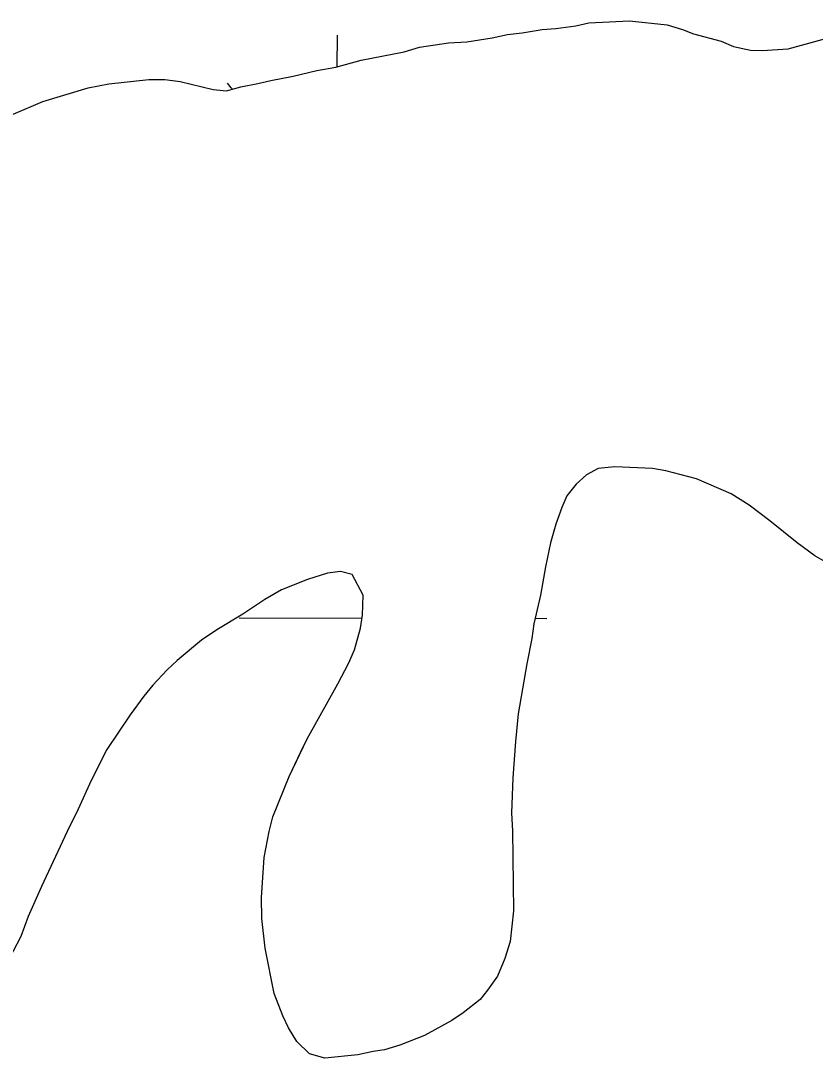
# Model space of a CAD drawing. Extents: x 3148686 to 3186545, y 916144 to 941516.
# Drawn here: x 3180485.1 to 3180691.6, y 933965 to 934234.6 of the extents above; entities that cross this region are included whole.
import ezdxf

# ---------------------------------------------------------------- set-up
doc = ezdxf.new("R2010")
doc.units = 0
for name, color, linetype in [('V-SITE-VEGE', 7, 'Continuous'), ('V-TOPO-SHOR', 7, 'Continuous'), ('V-WETL-SWMP', 7, 'Continuous')]:
    doc.layers.add(name, color=color, linetype=linetype)

msp = doc.modelspace()

# ---------------------------------------------------------------- linework, layer by layer
at = {"layer": 'V-SITE-VEGE'}
for p, q in [((3180620.61, 934232.3), (3180624.21, 934232.54)), ((3180624.21, 934232.54), (3180629.39, 934233.21)), ((3180629.39, 934233.21), (3180632.78, 934234.05)), ((3180632.78, 934234.05), (3180643.35, 934234.57)), ((3180643.35, 934234.57), (3180653.15, 934233.49)), ((3180653.15, 934233.49), (3180657.16, 934232.34)), ((3180601.08, 934229.07), (3180607.66, 934230.15)), ((3180607.66, 934230.15), (3180611.64, 934230.99)), ((3180611.64, 934230.99), (3180615.43, 934231.44)), ((3180615.43, 934231.44), (3180620.61, 934232.3)), ((3180657.16, 934232.34), (3180659.97, 934231.18)), ((3180659.97, 934231.18), (3180667.18, 934229.27)), ((3180684.58, 934227.28), (3180696.93, 934230.63)), ((3180584.74, 934226.48), (3180588.71, 934227.72)), ((3180588.71, 934227.72), (3180596.29, 934228.81)), ((3180596.29, 934228.81), (3180601.08, 934229.07)), ((3180667.18, 934229.27), (3180670.4, 934227.91)), ((3180670.4, 934227.91), (3180674.8, 934226.96)), ((3180677.8, 934226.8), (3180684.58, 934227.28)), ((3180567.01, 934222.47), (3180573.58, 934224.34)), ((3180573.58, 934224.34), (3180584.74, 934226.48)), ((3180674.8, 934226.96), (3180677.8, 934226.8)), ((3180555.85, 934220.14), (3180562.02, 934221.61)), ((3180562.02, 934221.61), (3180567.01, 934222.47)), ((3180507.95, 934218.16), (3180518.32, 934219.28)), ((3180518.32, 934219.28), (3180522.51, 934219.33)), ((3180522.51, 934219.33), (3180526.51, 934218.78)), ((3180546.69, 934218.23), (3180550.07, 934219.07)), ((3180550.07, 934219.07), (3180555.85, 934220.14)), ((3180490.83, 934213.56), (3180502.57, 934217.1)), ((3180502.57, 934217.1), (3180507.95, 934218.16)), ((3180526.51, 934218.78), (3180535.12, 934216.69)), ((3180535.12, 934216.69), (3180538.52, 934216.33)), ((3180538.52, 934216.33), (3180542.31, 934217.38)), ((3180542.31, 934217.38), (3180546.69, 934218.23)), ((3180483.08, 934210.27), (3180490.83, 934213.56)), ((3180632.19, 934116.6), (3180629.43, 934114.18)), ((3180635.17, 934118.24), (3180632.19, 934116.6)), ((3180639.56, 934118.69), (3180635.17, 934118.24)), ((3180649.35, 934118.21), (3180639.56, 934118.69)), ((3180652.75, 934117.65), (3180649.35, 934118.21)), ((3180660.77, 934115.55), (3180652.75, 934117.65)), ((3180629.43, 934114.18), (3180627.07, 934111.15)), ((3180669.8, 934111.67), (3180660.77, 934115.55)), ((3180627.07, 934111.15), (3180625.71, 934108.14)), ((3180674.43, 934108.73), (3180669.8, 934111.67)), ((3180679.87, 934104.6), (3180674.43, 934108.73)), ((3180625.71, 934108.14), (3180624.16, 934103.73)), ((3180624.16, 934103.73), (3180622.82, 934098.92)), ((3180686.93, 934098.89), (3180679.87, 934104.6)), ((3180622.82, 934098.92), (3180621.5, 934092.71)), ((3180691.56, 934095.55), (3180686.93, 934098.89)), ((3180694.58, 934093.79), (3180691.56, 934095.55)), ((3180621.5, 934092.71), (3180620.19, 934085.31)), ((3180564.8, 934091.03), (3180559.63, 934089.37)), ((3180568.19, 934091.47), (3180564.8, 934091.03)), ((3180571.19, 934090.71), (3180568.19, 934091.47)), ((3180574.06, 934085.35), (3180571.19, 934090.71)), ((3180559.63, 934089.37), (3180552.87, 934086.69)), ((3180548.5, 934084.24), (3180542.76, 934080.38)), ((3180552.87, 934086.69), (3180548.5, 934084.24)), ((3180573.92, 934080.15), (3180574.06, 934085.35)), ((3180620.19, 934085.31), (3180618.48, 934077.9)), ((3180542.76, 934080.38), (3180536.02, 934076.3)), ((3180573.36, 934076.75), (3180573.92, 934080.15)), ((3180536.02, 934076.3), (3180532.06, 934073.66)), ((3180571.83, 934071.14), (3180573.36, 934076.75)), ((3180618.48, 934077.9), (3180617.93, 934074.09)), ((3180532.06, 934073.66), (3180525.73, 934068.39)), ((3180617.93, 934074.09), (3180616.61, 934067.49)), ((3180570.28, 934067.53), (3180571.83, 934071.14)), ((3180525.73, 934068.39), (3180523.16, 934065.96)), ((3180523.16, 934065.96), (3180519.42, 934061.92)), ((3180567.54, 934062.3), (3180570.28, 934067.53)), ((3180616.61, 934067.49), (3180614.37, 934054.48)), ((3180519.42, 934061.92), (3180517.06, 934059.1)), ((3180559.53, 934048.03), (3180567.54, 934062.3)), ((3180517.06, 934059.1), (3180513.52, 934054.26)), ((3180614.37, 934054.48), (3180613.66, 934047.28)), ((3180513.52, 934054.26), (3180507.44, 934045.2)), ((3180554.85, 934038.18), (3180559.53, 934048.03)), ((3180613.66, 934047.28), (3180612.97, 934037.89)), ((3180507.44, 934045.2), (3180503.34, 934037.16)), ((3180503.34, 934037.16), (3180500.03, 934029.73)), ((3180550.58, 934027.75), (3180554.85, 934038.18)), ((3180612.97, 934037.89), (3180612.69, 934028.7)), ((3180500.03, 934029.73), (3180497.11, 934023.91)), ((3180549.63, 934023.94), (3180550.58, 934027.75)), ((3180612.69, 934028.7), (3180612.94, 934024.1)), ((3180497.11, 934023.91), (3180490.49, 934009.65)), ((3180548.32, 934017.14), (3180549.63, 934023.94)), ((3180612.94, 934024.1), (3180613.19, 934003.34)), ((3180547.64, 934006.74), (3180548.32, 934017.14)), ((3180490.49, 934009.65), (3180486.99, 934001.82)), ((3180547.71, 934001.35), (3180547.64, 934006.74)), ((3180613.19, 934003.34), (3180612.29, 933995.34)), ((3180486.99, 934001.82), (3180485.05, 933996.6)), ((3180548.6, 933993.57), (3180547.71, 934001.35)), ((3180612.29, 933995.34), (3180610.94, 933990.93)), ((3180550.94, 933981.82), (3180548.6, 933993.57)), ((3180610.94, 933990.93), (3180609, 933986.31)), ((3180609, 933986.31), (3180606.45, 933982.69)), ((3180553.21, 933976.05), (3180550.94, 933981.82)), ((3180606.45, 933982.69), (3180604.48, 933980.27)), ((3180604.48, 933980.27), (3180600.13, 933976.82)), ((3180600.13, 933976.82), (3180597.16, 933974.78)), ((3180554.64, 933972.87), (3180553.21, 933976.05)), ((3180597.16, 933974.78), (3180590.02, 933970.9)), ((3180556.88, 933969.31), (3180554.64, 933972.87)), ((3180590.02, 933970.9), (3180583.65, 933968.43)), ((3180560.11, 933966.15), (3180556.88, 933969.31)), ((3180583.65, 933968.43), (3180579.68, 933967.19)), ((3180564.12, 933965), (3180560.11, 933966.15)), ((3180572.7, 933965.9), (3180564.12, 933965)), ((3180576.69, 933966.75), (3180572.7, 933965.9)), ((3180579.68, 933967.19), (3180576.69, 933966.75))]:
    msp.add_line(p, q, dxfattribs=at)
at = {"layer": 'V-TOPO-SHOR'}
for points in [[(3180483.08, 934210.27), (3180490.83, 934213.56), (3180502.57, 934217.1), (3180507.95, 934218.16), (3180518.32, 934219.28), (3180522.51, 934219.33), (3180526.51, 934218.78), (3180535.13, 934216.69), (3180538.52, 934216.33), (3180542.31, 934217.38), (3180546.69, 934218.23), (3180550.07, 934219.07), (3180555.85, 934220.14), (3180562.02, 934221.61), (3180567.01, 934222.47), (3180573.58, 934224.34), (3180584.74, 934226.48), (3180588.71, 934227.72), (3180596.29, 934228.81), (3180601.08, 934229.07), (3180607.66, 934230.15), (3180611.64, 934230.99), (3180615.43, 934231.44), (3180620.61, 934232.3), (3180624.21, 934232.54), (3180629.39, 934233.21), (3180632.78, 934234.05), (3180643.35, 934234.57), (3180653.15, 934233.49), (3180657.16, 934232.34), (3180659.97, 934231.18), (3180667.18, 934229.27), (3180670.4, 934227.91), (3180674.8, 934226.96), (3180677.8, 934226.8), (3180684.58, 934227.28), (3180696.93, 934230.63)], [(3180694.58, 934093.79), (3180691.56, 934095.55), (3180686.93, 934098.89), (3180679.87, 934104.6), (3180674.43, 934108.73), (3180669.8, 934111.67), (3180660.77, 934115.55), (3180652.75, 934117.65), (3180649.35, 934118.21), (3180639.56, 934118.69), (3180635.17, 934118.24), (3180632.19, 934116.6), (3180629.43, 934114.18), (3180627.07, 934111.15), (3180625.71, 934108.14), (3180624.16, 934103.73), (3180622.82, 934098.92), (3180621.5, 934092.71), (3180620.19, 934085.31), (3180618.48, 934077.9), (3180617.93, 934074.09), (3180616.61, 934067.49), (3180614.37, 934054.48), (3180613.66, 934047.28), (3180612.97, 934037.89), (3180612.69, 934028.7), (3180612.94, 934024.1), (3180613.19, 934003.34), (3180612.29, 933995.34), (3180610.94, 933990.93), (3180609, 933986.31), (3180606.45, 933982.69), (3180604.48, 933980.27), (3180600.13, 933976.82), (3180597.16, 933974.78), (3180590.02, 933970.9), (3180583.65, 933968.43), (3180579.68, 933967.18), (3180576.69, 933966.75), (3180572.7, 933965.9), (3180564.12, 933965), (3180560.12, 933966.15), (3180556.88, 933969.31), (3180554.64, 933972.87), (3180553.21, 933976.05), (3180550.94, 933981.82), (3180548.6, 933993.57), (3180547.71, 934001.35), (3180547.64, 934006.74), (3180548.32, 934017.14), (3180549.63, 934023.94), (3180550.58, 934027.75), (3180554.85, 934038.18), (3180557.77, 934044.41), (3180559.53, 934048.03), (3180567.54, 934062.3), (3180570.28, 934067.53), (3180571.83, 934071.14), (3180573.36, 934076.75), (3180573.92, 934080.15), (3180574.06, 934085.35), (3180571.19, 934090.71), (3180568.19, 934091.47), (3180564.8, 934091.03), (3180559.63, 934089.37), (3180552.87, 934086.69), (3180548.5, 934084.24), (3180542.76, 934080.38), (3180536.02, 934076.3), (3180532.06, 934073.66), (3180525.73, 934068.39), (3180523.16, 934065.96), (3180519.42, 934061.92), (3180517.05, 934059.1), (3180513.52, 934054.26), (3180507.44, 934045.2), (3180503.34, 934037.16), (3180500.03, 934029.73), (3180497.11, 934023.91), (3180490.49, 934009.65), (3180486.99, 934001.82), (3180485.05, 933996.6)]]:
    msp.add_lwpolyline(points, dxfattribs=at)
at = {"layer": 'V-WETL-SWMP'}
for p, q in [((3180620.61, 934232.3), (3180624.21, 934232.54)), ((3180620.61, 934232.3), (3180624.21, 934232.54)), ((3180624.21, 934232.54), (3180629.39, 934233.21)), ((3180624.21, 934232.54), (3180629.39, 934233.21)), ((3180629.39, 934233.21), (3180632.78, 934234.05)), ((3180629.39, 934233.21), (3180632.78, 934234.05)), ((3180632.78, 934234.05), (3180643.35, 934234.57)), ((3180632.78, 934234.05), (3180643.35, 934234.57)), ((3180643.35, 934234.57), (3180653.15, 934233.49)), ((3180643.35, 934234.57), (3180653.15, 934233.49)), ((3180653.15, 934233.49), (3180657.16, 934232.34)), ((3180653.15, 934233.49), (3180657.16, 934232.34)), ((3180567.37, 934222.57), (3180567.38, 934230.79)), ((3180601.08, 934229.07), (3180607.66, 934230.15)), ((3180601.08, 934229.07), (3180607.66, 934230.15)), ((3180607.66, 934230.15), (3180611.64, 934231)), ((3180607.66, 934230.15), (3180611.64, 934231)), ((3180611.64, 934231), (3180615.43, 934231.44)), ((3180611.64, 934231), (3180615.43, 934231.44)), ((3180615.43, 934231.44), (3180620.61, 934232.3)), ((3180615.43, 934231.44), (3180620.61, 934232.3)), ((3180657.16, 934232.34), (3180659.97, 934231.18)), ((3180657.16, 934232.34), (3180659.97, 934231.18)), ((3180659.97, 934231.18), (3180667.18, 934229.27)), ((3180659.97, 934231.18), (3180667.18, 934229.27)), ((3180684.58, 934227.28), (3180696.93, 934230.63)), ((3180684.58, 934227.28), (3180696.93, 934230.63)), ((3180584.74, 934226.48), (3180588.71, 934227.72)), ((3180584.74, 934226.48), (3180588.71, 934227.72)), ((3180588.71, 934227.72), (3180596.29, 934228.81)), ((3180588.71, 934227.72), (3180596.29, 934228.81)), ((3180596.29, 934228.81), (3180601.08, 934229.07)), ((3180596.29, 934228.81), (3180601.08, 934229.07)), ((3180667.18, 934229.27), (3180670.4, 934227.91)), ((3180667.18, 934229.27), (3180670.4, 934227.91)), ((3180670.4, 934227.91), (3180674.8, 934226.96)), ((3180670.4, 934227.91), (3180674.8, 934226.96)), ((3180677.8, 934226.8), (3180684.58, 934227.28)), ((3180677.8, 934226.8), (3180684.58, 934227.28)), ((3180567.01, 934222.47), (3180573.58, 934224.34)), ((3180567.01, 934222.47), (3180573.58, 934224.34)), ((3180573.58, 934224.34), (3180584.74, 934226.48)), ((3180573.58, 934224.34), (3180584.74, 934226.48)), ((3180674.8, 934226.96), (3180677.8, 934226.8)), ((3180674.8, 934226.96), (3180677.8, 934226.8)), ((3180555.85, 934220.14), (3180562.03, 934221.61)), ((3180555.85, 934220.14), (3180562.03, 934221.61)), ((3180562.03, 934221.61), (3180567.01, 934222.47)), ((3180562.03, 934221.61), (3180567.01, 934222.47)), ((3180507.95, 934218.16), (3180518.32, 934219.28)), ((3180507.95, 934218.16), (3180518.32, 934219.28)), ((3180518.32, 934219.28), (3180522.51, 934219.33)), ((3180518.32, 934219.28), (3180522.51, 934219.33)), ((3180522.51, 934219.33), (3180526.51, 934218.78)), ((3180522.51, 934219.33), (3180526.51, 934218.78)), ((3180546.69, 934218.23), (3180550.07, 934219.07)), ((3180546.69, 934218.23), (3180550.07, 934219.07)), ((3180550.07, 934219.07), (3180555.85, 934220.14)), ((3180550.07, 934219.07), (3180555.85, 934220.14)), ((3180490.83, 934213.56), (3180502.57, 934217.1)), ((3180490.83, 934213.56), (3180502.57, 934217.1)), ((3180502.57, 934217.1), (3180507.95, 934218.16)), ((3180502.57, 934217.1), (3180507.95, 934218.16)), ((3180526.51, 934218.78), (3180535.12, 934216.69)), ((3180526.51, 934218.78), (3180535.12, 934216.69)), ((3180535.12, 934216.69), (3180538.52, 934216.33)), ((3180535.12, 934216.69), (3180538.52, 934216.33)), ((3180538.52, 934216.33), (3180542.31, 934217.38)), ((3180538.52, 934216.33), (3180542.31, 934217.38)), ((3180542.31, 934217.38), (3180546.69, 934218.23)), ((3180542.31, 934217.38), (3180546.69, 934218.23)), ((3180483.08, 934210.27), (3180490.83, 934213.56)), ((3180483.08, 934210.27), (3180490.83, 934213.56)), ((3180632.19, 934116.61), (3180629.43, 934114.18)), ((3180632.19, 934116.61), (3180629.43, 934114.18)), ((3180635.17, 934118.24), (3180632.19, 934116.61)), ((3180635.17, 934118.24), (3180632.19, 934116.61)), ((3180639.56, 934118.69), (3180635.17, 934118.24)), ((3180639.56, 934118.69), (3180635.17, 934118.24)), ((3180649.35, 934118.21), (3180639.56, 934118.69)), ((3180649.35, 934118.21), (3180639.56, 934118.69)), ((3180652.75, 934117.65), (3180649.35, 934118.21)), ((3180652.75, 934117.65), (3180649.35, 934118.21)), ((3180660.77, 934115.55), (3180652.75, 934117.65)), ((3180660.77, 934115.55), (3180652.75, 934117.65)), ((3180629.43, 934114.18), (3180627.07, 934111.15)), ((3180629.43, 934114.18), (3180627.07, 934111.15)), ((3180669.8, 934111.67), (3180660.77, 934115.55)), ((3180669.8, 934111.67), (3180660.77, 934115.55)), ((3180627.07, 934111.15), (3180625.71, 934108.14)), ((3180627.07, 934111.15), (3180625.71, 934108.14)), ((3180674.43, 934108.73), (3180669.8, 934111.67)), ((3180674.43, 934108.73), (3180669.8, 934111.67)), ((3180679.87, 934104.6), (3180674.43, 934108.73)), ((3180679.87, 934104.6), (3180674.43, 934108.73)), ((3180625.71, 934108.14), (3180624.16, 934103.73)), ((3180625.71, 934108.14), (3180624.16, 934103.73)), ((3180624.16, 934103.73), (3180622.82, 934098.92)), ((3180624.16, 934103.73), (3180622.82, 934098.92)), ((3180686.93, 934098.89), (3180679.87, 934104.6)), ((3180686.93, 934098.89), (3180679.87, 934104.6)), ((3180622.82, 934098.92), (3180621.5, 934092.71)), ((3180622.82, 934098.92), (3180621.5, 934092.71)), ((3180691.56, 934095.55), (3180686.93, 934098.89)), ((3180691.56, 934095.55), (3180686.93, 934098.89)), ((3180694.58, 934093.79), (3180691.56, 934095.55)), ((3180694.58, 934093.79), (3180691.56, 934095.55)), ((3180621.5, 934092.71), (3180620.19, 934085.31)), ((3180621.5, 934092.71), (3180620.19, 934085.31)), ((3180564.8, 934091.03), (3180559.63, 934089.37)), ((3180564.8, 934091.03), (3180559.63, 934089.37)), ((3180568.19, 934091.47), (3180564.8, 934091.03)), ((3180568.19, 934091.47), (3180564.8, 934091.03)), ((3180571.19, 934090.71), (3180568.19, 934091.47)), ((3180571.19, 934090.71), (3180568.19, 934091.47)), ((3180574.06, 934085.35), (3180571.19, 934090.71)), ((3180574.06, 934085.35), (3180571.19, 934090.71)), ((3180559.63, 934089.37), (3180552.87, 934086.69)), ((3180559.63, 934089.37), (3180552.87, 934086.69)), ((3180548.51, 934084.24), (3180542.76, 934080.38)), ((3180548.51, 934084.24), (3180542.76, 934080.38)), ((3180552.87, 934086.69), (3180548.51, 934084.24)), ((3180552.87, 934086.69), (3180548.51, 934084.24)), ((3180573.92, 934080.15), (3180574.06, 934085.35)), ((3180573.92, 934080.15), (3180574.06, 934085.35)), ((3180620.19, 934085.31), (3180618.48, 934077.9)), ((3180620.19, 934085.31), (3180618.48, 934077.9)), ((3180542.76, 934080.38), (3180536.02, 934076.3)), ((3180542.76, 934080.38), (3180536.02, 934076.3)), ((3180541.81, 934079.39), (3180573.79, 934079.35)), ((3180573.36, 934076.75), (3180573.92, 934080.15)), ((3180573.36, 934076.75), (3180573.92, 934080.15)), ((3180618.81, 934079.31), (3180621.81, 934079.3)), ((3180536.02, 934076.3), (3180532.06, 934073.66)), ((3180536.02, 934076.3), (3180532.06, 934073.66)), ((3180571.83, 934071.14), (3180573.36, 934076.75)), ((3180571.83, 934071.14), (3180573.36, 934076.75)), ((3180618.48, 934077.9), (3180617.93, 934074.1)), ((3180618.48, 934077.9), (3180617.93, 934074.1)), ((3180532.06, 934073.66), (3180525.73, 934068.39)), ((3180532.06, 934073.66), (3180525.73, 934068.39)), ((3180617.93, 934074.1), (3180616.61, 934067.49)), ((3180617.93, 934074.1), (3180616.61, 934067.49)), ((3180570.28, 934067.53), (3180571.83, 934071.14)), ((3180570.28, 934067.53), (3180571.83, 934071.14)), ((3180525.73, 934068.39), (3180523.16, 934065.96)), ((3180525.73, 934068.39), (3180523.16, 934065.96)), ((3180523.16, 934065.96), (3180519.42, 934061.92)), ((3180523.16, 934065.96), (3180519.42, 934061.92)), ((3180567.54, 934062.3), (3180570.28, 934067.53)), ((3180567.54, 934062.3), (3180570.28, 934067.53)), ((3180616.61, 934067.49), (3180614.37, 934054.48)), ((3180616.61, 934067.49), (3180614.37, 934054.48)), ((3180519.42, 934061.92), (3180517.05, 934059.1)), ((3180519.42, 934061.92), (3180517.05, 934059.1)), ((3180559.53, 934048.03), (3180567.54, 934062.3)), ((3180559.53, 934048.03), (3180567.54, 934062.3)), ((3180517.05, 934059.1), (3180513.52, 934054.26)), ((3180517.05, 934059.1), (3180513.52, 934054.26)), ((3180614.37, 934054.48), (3180613.66, 934047.28)), ((3180614.37, 934054.48), (3180613.66, 934047.28)), ((3180513.52, 934054.26), (3180507.44, 934045.2)), ((3180513.52, 934054.26), (3180507.44, 934045.2)), ((3180557.77, 934044.41), (3180559.53, 934048.03)), ((3180557.77, 934044.41), (3180559.53, 934048.03)), ((3180613.66, 934047.28), (3180612.97, 934037.89)), ((3180613.66, 934047.28), (3180612.97, 934037.89)), ((3180507.44, 934045.2), (3180503.34, 934037.16)), ((3180507.44, 934045.2), (3180503.34, 934037.16)), ((3180554.85, 934038.18), (3180557.77, 934044.41)), ((3180554.85, 934038.18), (3180557.77, 934044.41)), ((3180503.34, 934037.16), (3180500.03, 934029.73)), ((3180503.34, 934037.16), (3180500.03, 934029.73)), ((3180550.58, 934027.75), (3180554.85, 934038.18)), ((3180550.58, 934027.75), (3180554.85, 934038.18)), ((3180612.97, 934037.89), (3180612.68, 934028.7)), ((3180612.97, 934037.89), (3180612.68, 934028.7)), ((3180500.03, 934029.73), (3180497.11, 934023.91)), ((3180500.03, 934029.73), (3180497.11, 934023.91)), ((3180549.63, 934023.94), (3180550.58, 934027.75)), ((3180549.63, 934023.94), (3180550.58, 934027.75)), ((3180612.68, 934028.7), (3180612.94, 934024.11)), ((3180612.68, 934028.7), (3180612.94, 934024.11)), ((3180497.11, 934023.91), (3180490.49, 934009.65)), ((3180497.11, 934023.91), (3180490.49, 934009.65)), ((3180548.32, 934017.14), (3180549.63, 934023.94)), ((3180548.32, 934017.14), (3180549.63, 934023.94)), ((3180612.94, 934024.11), (3180613.19, 934003.34)), ((3180612.94, 934024.11), (3180613.19, 934003.34)), ((3180547.64, 934006.74), (3180548.32, 934017.14)), ((3180547.64, 934006.74), (3180548.32, 934017.14)), ((3180490.49, 934009.65), (3180486.99, 934001.82)), ((3180490.49, 934009.65), (3180486.99, 934001.82)), ((3180547.71, 934001.35), (3180547.64, 934006.74)), ((3180547.71, 934001.35), (3180547.64, 934006.74)), ((3180613.19, 934003.34), (3180612.29, 933995.34)), ((3180613.19, 934003.34), (3180612.29, 933995.34)), ((3180486.99, 934001.82), (3180485.05, 933996.6)), ((3180486.99, 934001.82), (3180485.05, 933996.6)), ((3180548.6, 933993.57), (3180547.71, 934001.35)), ((3180548.6, 933993.57), (3180547.71, 934001.35)), ((3180485.05, 933996.6), (3180478.81, 933984.74)), ((3180485.05, 933996.6), (3180478.81, 933984.74)), ((3180612.29, 933995.34), (3180610.94, 933990.93)), ((3180612.29, 933995.34), (3180610.94, 933990.93)), ((3180550.94, 933981.82), (3180548.6, 933993.57)), ((3180550.94, 933981.82), (3180548.6, 933993.57)), ((3180610.94, 933990.93), (3180609, 933986.31)), ((3180610.94, 933990.93), (3180609, 933986.31)), ((3180609, 933986.31), (3180606.45, 933982.69)), ((3180609, 933986.31), (3180606.45, 933982.69)), ((3180553.21, 933976.05), (3180550.94, 933981.82)), ((3180553.21, 933976.05), (3180550.94, 933981.82)), ((3180606.45, 933982.69), (3180604.48, 933980.27)), ((3180606.45, 933982.69), (3180604.48, 933980.27)), ((3180604.48, 933980.27), (3180600.13, 933976.82)), ((3180604.48, 933980.27), (3180600.13, 933976.82)), ((3180600.13, 933976.82), (3180597.16, 933974.79)), ((3180600.13, 933976.82), (3180597.16, 933974.79)), ((3180554.64, 933972.87), (3180553.21, 933976.05)), ((3180554.64, 933972.87), (3180553.21, 933976.05)), ((3180597.16, 933974.79), (3180590.02, 933970.91)), ((3180597.16, 933974.79), (3180590.02, 933970.91)), ((3180556.88, 933969.31), (3180554.64, 933972.87)), ((3180556.88, 933969.31), (3180554.64, 933972.87)), ((3180590.02, 933970.91), (3180583.65, 933968.43)), ((3180590.02, 933970.91), (3180583.65, 933968.43)), ((3180560.12, 933966.15), (3180556.88, 933969.31)), ((3180560.12, 933966.15), (3180556.88, 933969.31)), ((3180583.65, 933968.43), (3180579.68, 933967.19)), ((3180583.65, 933968.43), (3180579.68, 933967.19)), ((3180564.12, 933965), (3180560.12, 933966.15)), ((3180564.12, 933965), (3180560.12, 933966.15)), ((3180572.7, 933965.9), (3180564.12, 933965)), ((3180572.7, 933965.9), (3180564.12, 933965)), ((3180576.68, 933966.75), (3180572.7, 933965.9)), ((3180576.68, 933966.75), (3180572.7, 933965.9)), ((3180579.68, 933967.19), (3180576.68, 933966.75)), ((3180579.68, 933967.19), (3180576.68, 933966.75))]:
    msp.add_line(p, q, dxfattribs=at)
msp.add_arc((3180512.1, 934195.33), 35.25, 37.4571, 40.7115, dxfattribs=at)

doc.saveas('drawing.dxf')
